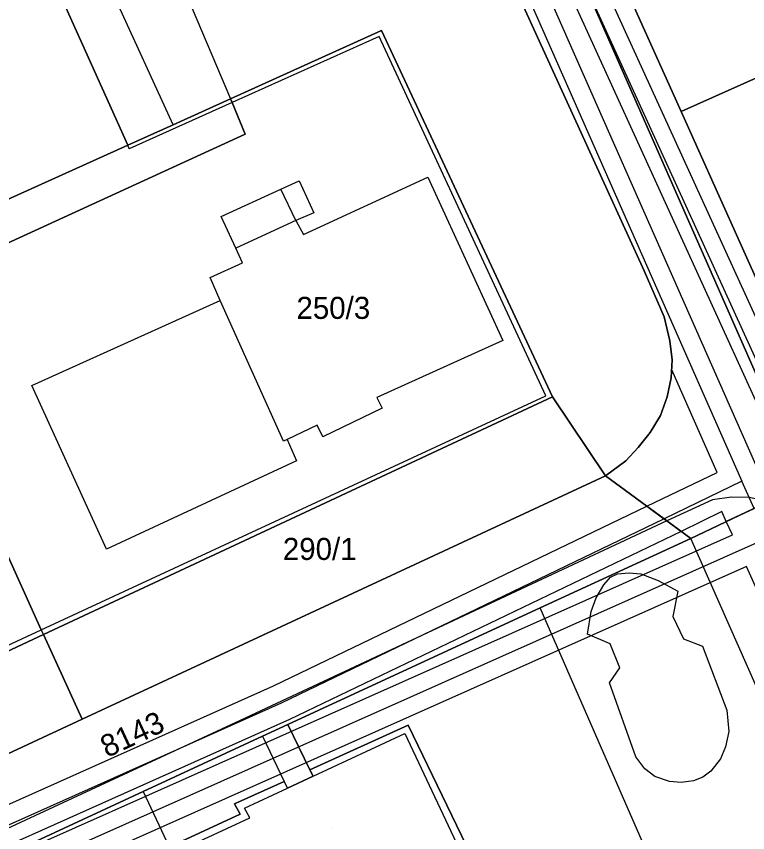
# Model space of a CAD drawing. Extents: x -264070 to -262271, y -1238894 to -1238141.
# Drawn here: x -263399.4 to -263333.1, y -1238650.2 to -1238576.2 of the extents above; entities that cross this region are included whole.
import ezdxf

# ---------------------------------------------------------------- set-up
doc = ezdxf.new("R2010")
doc.units = 0
for name, color, linetype in [('body_kn', 7, 'Continuous'), ('kladpar_druhypozemkov', 7, 'Continuous'), ('kladpar_hranice', 7, 'Continuous'), ('kladpar_parcelnecisla', 7, 'Continuous'), ('kladpar_plochy', 7, 'Continuous'), ('tarchy_linie', 7, 'Continuous'), ('zappar_hrandruhpozemk', 7, 'Continuous')]:
    doc.layers.add(name, color=color, linetype=linetype)

msp = doc.modelspace()

# ---------------------------------------------------------------- linework, layer by layer
at = {"layer": 'body_kn'}
for p, q in [((-263366.32, -1238577.45), (-263366.32, -1238577.45)), ((-263366.32, -1238577.45), (-263366.32, -1238577.45)), ((-263366.55, -1238578.01), (-263366.55, -1238578.01)), ((-263380.02, -1238583.64), (-263380.02, -1238583.64)), ((-263379.88, -1238583.99), (-263379.88, -1238583.99)), ((-263379.88, -1238583.99), (-263379.88, -1238583.99)), ((-263339.17, -1238584.79), (-263339.17, -1238584.79)), ((-263385.23, -1238586), (-263385.23, -1238586)), ((-263385.23, -1238586), (-263385.23, -1238586)), ((-263378.68, -1238586.85), (-263378.68, -1238586.85)), ((-263389.34, -1238587.86), (-263389.34, -1238587.86)), ((-263389.2, -1238588.18), (-263389.2, -1238588.18)), ((-263362.14, -1238590.75), (-263362.14, -1238590.75)), ((-263373.8, -1238591.08), (-263373.8, -1238591.08)), ((-263375.46, -1238591.85), (-263375.46, -1238591.85)), ((-263380.88, -1238594.33), (-263380.88, -1238594.33)), ((-263372.48, -1238593.99), (-263372.48, -1238593.99)), ((-263374.1, -1238594.68), (-263374.1, -1238594.68)), ((-263374.1, -1238594.68), (-263374.1, -1238594.68)), ((-263373.39, -1238595.97), (-263373.39, -1238595.97)), ((-263379.55, -1238597.2), (-263379.55, -1238597.2)), ((-263378.94, -1238598.53), (-263378.94, -1238598.53)), ((-263342.52, -1238599.26), (-263342.52, -1238599.26)), ((-263381.88, -1238599.87), (-263381.88, -1238599.87)), ((-263380.95, -1238601.94), (-263380.95, -1238601.94)), ((-263380.95, -1238601.94), (-263380.95, -1238601.94)), ((-263340.7, -1238603.43), (-263340.7, -1238603.43)), ((-263355.34, -1238605.57), (-263355.34, -1238605.57)), ((-263340.19, -1238605.62), (-263340.19, -1238605.62)), ((-263339.96, -1238607.33), (-263339.96, -1238607.33)), ((-263340.01, -1238608.25), (-263340.01, -1238608.25)), ((-263340.05, -1238608.98), (-263340.05, -1238608.98)), ((-263398.05, -1238609.67), (-263398.05, -1238609.67)), ((-263398.05, -1238609.67), (-263398.05, -1238609.67)), ((-263366.74, -1238610.76), (-263366.74, -1238610.76)), ((-263351.42, -1238610.59), (-263351.42, -1238610.59)), ((-263350.81, -1238610.69), (-263350.81, -1238610.69)), ((-263340.41, -1238610.69), (-263340.41, -1238610.69)), ((-263366.26, -1238611.72), (-263366.26, -1238611.72)), ((-263341.02, -1238612.39), (-263341.02, -1238612.39)), ((-263372.17, -1238613.26), (-263372.17, -1238613.26)), ((-263374.88, -1238614.56), (-263374.88, -1238614.56)), ((-263374.88, -1238614.56), (-263374.88, -1238614.56)), ((-263371.66, -1238614.31), (-263371.66, -1238614.31)), ((-263341.98, -1238613.92), (-263341.98, -1238613.92)), ((-263375.23, -1238614.72), (-263375.23, -1238614.72)), ((-263343.06, -1238615.3), (-263343.06, -1238615.3)), ((-263374.04, -1238616.51), (-263374.04, -1238616.51)), ((-263344.17, -1238616.49), (-263344.17, -1238616.49)), ((-263335.9, -1238617.55), (-263335.9, -1238617.55)), ((-263346.03, -1238617.87), (-263346.03, -1238617.87)), ((-263333.64, -1238618.35), (-263333.64, -1238618.35)), ((-263334.58, -1238619.79), (-263334.58, -1238619.79)), ((-263336.32, -1238620.03), (-263336.32, -1238620.03)), ((-263342.27, -1238620.62), (-263342.27, -1238620.62)), ((-263335.46, -1238621.11), (-263335.46, -1238621.11)), ((-263340.72, -1238621.76), (-263340.72, -1238621.76)), ((-263340.71, -1238621.76), (-263340.71, -1238621.76)), ((-263340.45, -1238621.95), (-263340.45, -1238621.95)), ((-263340.45, -1238621.95), (-263340.45, -1238621.95)), ((-263335.06, -1238622.01), (-263335.06, -1238622.01)), ((-263339.17, -1238622.9), (-263339.17, -1238622.9)), ((-263339.16, -1238622.9), (-263339.16, -1238622.9)), ((-263334.51, -1238623.22), (-263334.51, -1238623.22)), ((-263338.28, -1238623.55), (-263338.28, -1238623.55)), ((-263391.26, -1238624.5), (-263391.26, -1238624.5)), ((-263333.22, -1238626.09), (-263333.22, -1238626.09)), ((-263345.55, -1238627.04), (-263345.55, -1238627.04)), ((-263344.92, -1238626.74), (-263344.92, -1238626.74)), ((-263344.92, -1238626.74), (-263344.92, -1238626.74)), ((-263343.87, -1238626.65), (-263343.87, -1238626.65)), ((-263342.82, -1238626.74), (-263342.82, -1238626.74)), ((-263346.18, -1238627.76), (-263346.18, -1238627.76)), ((-263341.23, -1238627.35), (-263341.23, -1238627.35)), ((-263339.46, -1238628.31), (-263339.46, -1238628.31)), ((-263346.87, -1238628.92), (-263346.87, -1238628.92)), ((-263351.94, -1238629.84), (-263351.94, -1238629.84)), ((-263347.32, -1238630.18), (-263347.32, -1238630.18)), ((-263339.92, -1238630.62), (-263339.92, -1238630.62)), ((-263397.18, -1238631.82), (-263397.18, -1238631.82)), ((-263397.18, -1238631.82), (-263397.18, -1238631.82)), ((-263396.98, -1238632.25), (-263396.98, -1238632.25)), ((-263396.98, -1238632.25), (-263396.98, -1238632.25)), ((-263347.65, -1238632.22), (-263347.65, -1238632.22)), ((-263345.59, -1238633.09), (-263345.59, -1238633.09)), ((-263338.93, -1238632.66), (-263338.93, -1238632.66)), ((-263337.23, -1238633.32), (-263337.23, -1238633.32)), ((-263382.28, -1238634.72), (-263382.28, -1238634.72)), ((-263382.28, -1238634.72), (-263382.28, -1238634.72)), ((-263344.72, -1238635.28), (-263344.72, -1238635.28)), ((-263345.66, -1238636.63), (-263345.66, -1238636.63)), ((-263376.11, -1238636.9), (-263376.11, -1238636.9)), ((-263375.39, -1238638.44), (-263375.39, -1238638.44)), ((-263335.02, -1238639.11), (-263335.02, -1238639.11)), ((-263393.49, -1238639.95), (-263393.49, -1238639.95)), ((-263379.16, -1238640.07), (-263379.16, -1238640.07)), ((-263374.82, -1238640.43), (-263374.82, -1238640.43)), ((-263374.67, -1238639.98), (-263374.67, -1238639.98)), ((-263363.91, -1238640.47), (-263363.91, -1238640.47)), ((-263364.22, -1238641.23), (-263364.22, -1238641.23)), ((-263334.82, -1238641.06), (-263334.82, -1238641.06)), ((-263377.12, -1238641.49), (-263377.12, -1238641.49)), ((-263377.12, -1238641.49), (-263377.12, -1238641.49)), ((-263335.15, -1238642.44), (-263335.15, -1238642.44)), ((-263343.27, -1238643.35), (-263343.27, -1238643.35)), ((-263335.6, -1238643.54), (-263335.6, -1238643.54)), ((-263372.83, -1238644.53), (-263372.83, -1238644.53)), ((-263342.44, -1238644.43), (-263342.44, -1238644.43)), ((-263336.47, -1238644.65), (-263336.47, -1238644.65)), ((-263375.15, -1238645.58), (-263375.15, -1238645.58)), ((-263375.15, -1238645.58), (-263375.15, -1238645.58)), ((-263372.54, -1238645.11), (-263372.54, -1238645.11)), ((-263372.54, -1238645.11), (-263372.54, -1238645.11)), ((-263341.54, -1238645.15), (-263341.54, -1238645.15)), ((-263340.22, -1238645.6), (-263340.22, -1238645.6)), ((-263339.17, -1238645.69), (-263339.17, -1238645.69)), ((-263338.03, -1238645.52), (-263338.03, -1238645.52)), ((-263337.19, -1238645.19), (-263337.19, -1238645.19)), ((-263374.86, -1238646.19), (-263374.86, -1238646.19)), ((-263387.94, -1238646.5), (-263387.94, -1238646.5)), ((-263387.94, -1238646.5), (-263387.94, -1238646.5)), ((-263379.66, -1238647.63), (-263379.66, -1238647.63)), ((-263379.15, -1238648.56), (-263379.15, -1238648.56)), ((-263378.74, -1238648), (-263378.74, -1238648)), ((-263378.26, -1238648.9), (-263378.26, -1238648.9)), ((-263378.26, -1238648.9), (-263378.26, -1238648.9))]:
    msp.add_line(p, q, dxfattribs=at)
at = {"layer": 'kladpar_druhypozemkov'}
for p, q in [((-263370.26, -1238601.17), (-263370.26, -1238601.17)), ((-263371.72, -1238623.48), (-263371.72, -1238623.48)), ((-263389.88, -1238640.69), (-263389.88, -1238640.69)), ((-263370.9, -1238649.82), (-263370.9, -1238649.82))]:
    msp.add_line(p, q, dxfattribs=at)
at = {"layer": 'kladpar_hranice'}
for points in [[(-263331.37, -1238620.25), (-263338.28, -1238623.55), (-263340.45, -1238621.95), (-263346.03, -1238617.87), (-263344.17, -1238616.49), (-263343.06, -1238615.3), (-263341.98, -1238613.92), (-263341.02, -1238612.39), (-263340.41, -1238610.69), (-263340.05, -1238608.98), (-263339.96, -1238607.33), (-263340.19, -1238605.62), (-263340.7, -1238603.43), (-263342.52, -1238599.26), (-263361.71, -1238557.15), (-263362.74, -1238554.9), (-263365.35, -1238549.17), (-263370.54, -1238537.78), (-263373.07, -1238532.26), (-263374.18, -1238529.81), (-263394.31, -1238484.87)], [(-263372.34, -1238519.45), (-263367.45, -1238529.86), (-263357.16, -1238552.66), (-263352.39, -1238563.1), (-263327.96, -1238618.63)], [(-263415.77, -1238529.17), (-263406.33, -1238550.04), (-263402.47, -1238548.32), (-263399.12, -1238555.65), (-263398.13, -1238557.82), (-263394.67, -1238565.38), (-263398.65, -1238567.15), (-263389.34, -1238587.86), (-263423.21, -1238603.17), (-263421.51, -1238606.92), (-263420.97, -1238606.68), (-263420.38, -1238607.97), (-263420.91, -1238608.26), (-263420.75, -1238608.61), (-263420, -1238610.28)], [(-263327.96, -1238618.63), (-263352.39, -1238563.1), (-263352.44, -1238561.9), (-263352.35, -1238560.79), (-263351.99, -1238559.74), (-263351.45, -1238558.9), (-263350.55, -1238558.13), (-263349.5, -1238557.41), (-263336.17, -1238551.45), (-263325.54, -1238546.7)], [(-263332.71, -1238557.83), (-263333.7, -1238555.83), (-263334.21, -1238556.05), (-263335.29, -1238556.53), (-263349.09, -1238562.68), (-263348.76, -1238563.41), (-263339.17, -1238584.79), (-263330.42, -1238604.27)], [(-263333.24, -1238558.06), (-263333.03, -1238558.51), (-263330.14, -1238564.53), (-263329.82, -1238565.18), (-263331.86, -1238566.17), (-263326.11, -1238578.98), (-263339.17, -1238584.79), (-263348.76, -1238563.41), (-263349.09, -1238562.68), (-263335.29, -1238556.53), (-263334.21, -1238556.05), (-263333.91, -1238556.68), (-263333.24, -1238558.06)], [(-263361.71, -1238557.15), (-263342.52, -1238599.26), (-263340.7, -1238603.43), (-263340.19, -1238605.62), (-263339.96, -1238607.33), (-263340.05, -1238608.98), (-263340.41, -1238610.69), (-263341.02, -1238612.39), (-263341.98, -1238613.92), (-263343.06, -1238615.3), (-263344.17, -1238616.49), (-263346.03, -1238617.87), (-263350.81, -1238610.69), (-263366.32, -1238577.45), (-263380.02, -1238583.64), (-263385.23, -1238586), (-263389.34, -1238587.86), (-263398.65, -1238567.15)], [(-263366.32, -1238577.45), (-263350.81, -1238610.69), (-263396.98, -1238632.25), (-263397.18, -1238631.82), (-263405.88, -1238612.62), (-263402.65, -1238611.14), (-263407.66, -1238600.13), (-263378.68, -1238586.85), (-263379.88, -1238583.99), (-263380.02, -1238583.64), (-263366.32, -1238577.45)], [(-263326.11, -1238578.98), (-263317.42, -1238598.31), (-263330.42, -1238604.27), (-263339.17, -1238584.79), (-263326.11, -1238578.98)], [(-263423.21, -1238603.17), (-263389.34, -1238587.86), (-263385.23, -1238586), (-263380.02, -1238583.64), (-263379.88, -1238583.99), (-263378.68, -1238586.85), (-263407.66, -1238600.13), (-263402.65, -1238611.14), (-263405.88, -1238612.62), (-263415.22, -1238616.89), (-263415.12, -1238617.12), (-263414.83, -1238617.77), (-263416.3, -1238618.44), (-263416.81, -1238617.32), (-263413.68, -1238615.9), (-263417.55, -1238607.16), (-263420.75, -1238608.61), (-263420.91, -1238608.26), (-263420.38, -1238607.97), (-263420.97, -1238606.68), (-263421.51, -1238606.92), (-263423.21, -1238603.17)], [(-263396.98, -1238632.25), (-263350.81, -1238610.69), (-263346.03, -1238617.87), (-263382.28, -1238634.72), (-263393.49, -1238639.95), (-263396.98, -1238632.25)], [(-263397.18, -1238631.82), (-263396.98, -1238632.25), (-263406.24, -1238636.57), (-263406.45, -1238636.12), (-263409.88, -1238628.6), (-263403.29, -1238625.62), (-263408.48, -1238614.21), (-263415.12, -1238617.12), (-263415.22, -1238616.89), (-263405.88, -1238612.62), (-263397.18, -1238631.82)], [(-263382.28, -1238634.72), (-263346.03, -1238617.87), (-263340.45, -1238621.95), (-263338.28, -1238623.55), (-263351.94, -1238629.84), (-263374.82, -1238640.43), (-263377.12, -1238641.49), (-263387.94, -1238646.5), (-263397.65, -1238651)], [(-263355.58, -1238657.76), (-263363.91, -1238640.47), (-263372.83, -1238644.53), (-263374.82, -1238640.43), (-263351.94, -1238629.84), (-263338.28, -1238623.55), (-263331.37, -1238620.25), (-263327.96, -1238618.63), (-263321.75, -1238632.84)], [(-263430.51, -1238653.77), (-263433.65, -1238646.94), (-263429.26, -1238644.92), (-263430.01, -1238643.29), (-263428.97, -1238642.82), (-263427.37, -1238646.44), (-263406.24, -1238636.57), (-263396.98, -1238632.25), (-263393.49, -1238639.95), (-263433.37, -1238658.55)], [(-263433.37, -1238658.55), (-263393.49, -1238639.95), (-263382.28, -1238634.72)], [(-263397.65, -1238651), (-263387.94, -1238646.5), (-263377.12, -1238641.49), (-263374.82, -1238640.43), (-263372.83, -1238644.53), (-263372.54, -1238645.11), (-263374.86, -1238646.19), (-263375.15, -1238645.58), (-263379.66, -1238647.63), (-263379.15, -1238648.56), (-263384.83, -1238651.18)], [(-263375.15, -1238645.58), (-263374.86, -1238646.19), (-263372.54, -1238645.11), (-263372.83, -1238644.53), (-263363.91, -1238640.47), (-263355.58, -1238657.76), (-263367.69, -1238663.47), (-263368.15, -1238663.69), (-263370.54, -1238658.44), (-263372.28, -1238659.28), (-263371.98, -1238659.88), (-263379.14, -1238663.25), (-263379.43, -1238662.64), (-263384.54, -1238651.79), (-263384.83, -1238651.18), (-263379.15, -1238648.56), (-263379.66, -1238647.63), (-263375.15, -1238645.58)]]:
    msp.add_lwpolyline(points, dxfattribs=at)
at = {"layer": 'kladpar_plochy'}
for points in [[(-263331.37, -1238620.25), (-263338.28, -1238623.55), (-263340.45, -1238621.95), (-263346.03, -1238617.87), (-263344.17, -1238616.49), (-263343.06, -1238615.3), (-263341.98, -1238613.92), (-263341.02, -1238612.39), (-263340.41, -1238610.69), (-263340.05, -1238608.98), (-263339.96, -1238607.33), (-263340.19, -1238605.62), (-263340.7, -1238603.43), (-263342.52, -1238599.26), (-263361.71, -1238557.15), (-263362.74, -1238554.9), (-263365.35, -1238549.17), (-263370.54, -1238537.78), (-263373.07, -1238532.26), (-263374.18, -1238529.81), (-263394.31, -1238484.87)], [(-263372.34, -1238519.45), (-263367.45, -1238529.86), (-263357.16, -1238552.66), (-263352.39, -1238563.1), (-263327.96, -1238618.63)], [(-263327.96, -1238618.63), (-263352.39, -1238563.1), (-263352.44, -1238561.9), (-263352.35, -1238560.79), (-263351.99, -1238559.74), (-263351.45, -1238558.9), (-263350.55, -1238558.13), (-263349.5, -1238557.41), (-263336.17, -1238551.45), (-263325.54, -1238546.7)], [(-263402.47, -1238548.32), (-263399.12, -1238555.65), (-263398.13, -1238557.82), (-263394.67, -1238565.38), (-263398.65, -1238567.15), (-263389.34, -1238587.86), (-263423.21, -1238603.17)], [(-263332.71, -1238557.83), (-263333.7, -1238555.83), (-263334.21, -1238556.05), (-263335.29, -1238556.53), (-263349.09, -1238562.68), (-263348.76, -1238563.41), (-263339.17, -1238584.79), (-263330.42, -1238604.27)], [(-263361.71, -1238557.15), (-263342.52, -1238599.26), (-263340.7, -1238603.43), (-263340.19, -1238605.62), (-263339.96, -1238607.33), (-263340.05, -1238608.98), (-263340.41, -1238610.69), (-263341.02, -1238612.39), (-263341.98, -1238613.92), (-263343.06, -1238615.3), (-263344.17, -1238616.49), (-263346.03, -1238617.87), (-263350.81, -1238610.69), (-263366.32, -1238577.45), (-263380.02, -1238583.64), (-263385.23, -1238586), (-263389.34, -1238587.86), (-263398.65, -1238567.15)], [(-263433.37, -1238658.55), (-263393.49, -1238639.95), (-263382.28, -1238634.72), (-263346.03, -1238617.87), (-263340.45, -1238621.95), (-263338.28, -1238623.55), (-263351.94, -1238629.84), (-263374.82, -1238640.43), (-263377.12, -1238641.49), (-263387.94, -1238646.5), (-263397.65, -1238651)], [(-263355.58, -1238657.76), (-263363.91, -1238640.47), (-263372.83, -1238644.53), (-263374.82, -1238640.43), (-263351.94, -1238629.84), (-263338.28, -1238623.55), (-263331.37, -1238620.25)], [(-263430.51, -1238653.77), (-263433.65, -1238646.94), (-263429.26, -1238644.92), (-263430.01, -1238643.29), (-263428.97, -1238642.82), (-263427.37, -1238646.44), (-263406.24, -1238636.57), (-263396.98, -1238632.25), (-263393.49, -1238639.95), (-263433.37, -1238658.55)], [(-263397.65, -1238651), (-263387.94, -1238646.5), (-263377.12, -1238641.49), (-263374.82, -1238640.43), (-263372.83, -1238644.53), (-263372.54, -1238645.11), (-263374.86, -1238646.19), (-263375.15, -1238645.58), (-263379.66, -1238647.63), (-263379.15, -1238648.56), (-263384.83, -1238651.18)]]:
    msp.add_lwpolyline(points, dxfattribs=at)
for points in [[(-263333.24, -1238558.06), (-263333.03, -1238558.51), (-263330.14, -1238564.53), (-263329.82, -1238565.18), (-263331.86, -1238566.17), (-263326.11, -1238578.98), (-263339.17, -1238584.79), (-263348.76, -1238563.41), (-263349.09, -1238562.68), (-263335.29, -1238556.53), (-263334.21, -1238556.05), (-263333.91, -1238556.68)], [(-263366.32, -1238577.45), (-263350.81, -1238610.69), (-263396.98, -1238632.25), (-263397.18, -1238631.82), (-263405.88, -1238612.62), (-263402.65, -1238611.14), (-263407.66, -1238600.13), (-263378.68, -1238586.85), (-263379.88, -1238583.99), (-263380.02, -1238583.64)], [(-263326.11, -1238578.98), (-263317.42, -1238598.31), (-263330.42, -1238604.27), (-263339.17, -1238584.79)], [(-263423.21, -1238603.17), (-263389.34, -1238587.86), (-263385.23, -1238586), (-263380.02, -1238583.64), (-263379.88, -1238583.99), (-263378.68, -1238586.85), (-263407.66, -1238600.13), (-263402.65, -1238611.14), (-263405.88, -1238612.62), (-263415.22, -1238616.89), (-263415.12, -1238617.12), (-263414.83, -1238617.77), (-263416.3, -1238618.44), (-263416.81, -1238617.32), (-263413.68, -1238615.9), (-263417.55, -1238607.16), (-263420.75, -1238608.61), (-263420.91, -1238608.26), (-263420.38, -1238607.97), (-263420.97, -1238606.68), (-263421.51, -1238606.92)], [(-263396.98, -1238632.25), (-263350.81, -1238610.69), (-263346.03, -1238617.87), (-263382.28, -1238634.72), (-263393.49, -1238639.95)], [(-263397.18, -1238631.82), (-263396.98, -1238632.25), (-263406.24, -1238636.57), (-263406.45, -1238636.12), (-263409.88, -1238628.6), (-263403.29, -1238625.62), (-263408.48, -1238614.21), (-263415.12, -1238617.12), (-263415.22, -1238616.89), (-263405.88, -1238612.62)], [(-263375.15, -1238645.58), (-263374.86, -1238646.19), (-263372.54, -1238645.11), (-263372.83, -1238644.53), (-263363.91, -1238640.47), (-263355.58, -1238657.76), (-263367.69, -1238663.47), (-263368.15, -1238663.69), (-263370.54, -1238658.44), (-263372.28, -1238659.28), (-263371.98, -1238659.88), (-263379.14, -1238663.25), (-263379.43, -1238662.64), (-263384.54, -1238651.79), (-263384.83, -1238651.18), (-263379.15, -1238648.56), (-263379.66, -1238647.63)]]:
    msp.add_lwpolyline(points, close=True, dxfattribs=at)
at = {"layer": 'tarchy_linie'}
msp.add_line((-263332.53, -1238620.81), (-263333.64, -1238618.35), dxfattribs=at)
for points in [[(-263404.7, -1238469.74), (-263396.84, -1238466.23), (-263370.17, -1238523.18), (-263297.77, -1238491.54), (-263283.79, -1238523.45), (-263356.33, -1238554.75), (-263326.06, -1238621.17)], [(-263398.07, -1238472.01), (-263375, -1238524.71), (-263372.42, -1238530.25), (-263364.87, -1238547.35), (-263359.02, -1238560.82), (-263333.64, -1238618.35), (-263340.71, -1238621.76)], [(-263332.53, -1238620.81), (-263335.06, -1238622.01), (-263335.46, -1238621.11), (-263339.16, -1238622.9), (-263340.45, -1238621.95), (-263340.71, -1238621.76), (-263342.27, -1238620.62), (-263335.9, -1238617.55), (-263340.01, -1238608.25), (-263339.96, -1238607.33), (-263340.19, -1238605.62), (-263340.7, -1238603.43), (-263342.52, -1238599.26), (-263361.71, -1238557.15), (-263362.74, -1238554.9), (-263365.35, -1238549.17), (-263370.54, -1238537.78), (-263373.07, -1238532.26), (-263374.18, -1238529.81), (-263376.14, -1238525.44), (-263394.31, -1238484.87)], [(-263321.06, -1238545.66), (-263352.37, -1238559.7), (-263324.62, -1238620.52)], [(-263328.75, -1238619.01), (-263355.2, -1238560.97), (-263356.74, -1238561.66), (-263332.04, -1238617.64)], [(-263447.31, -1238673.47), (-263334.51, -1238623.22), (-263335.06, -1238622.01), (-263332.53, -1238620.81)], [(-263423.1, -1238657.93), (-263376.11, -1238636.9), (-263342.27, -1238620.62), (-263340.72, -1238621.76), (-263340.45, -1238621.95), (-263339.17, -1238622.9), (-263374.67, -1238639.98), (-263421.72, -1238661.03), (-263423.1, -1238657.93)], [(-263326.72, -1238621.46), (-263446.57, -1238674.87), (-263432.86, -1238704.96)], [(-263421.04, -1238658.87), (-263375.39, -1238638.44), (-263340.72, -1238621.76)], [(-263323.73, -1238647.18), (-263333.22, -1238626.09), (-263444.51, -1238675.68)]]:
    msp.add_lwpolyline(points, dxfattribs=at)
at = {"layer": 'zappar_hrandruhpozemk'}
for p, q in [((-263389.83, -1238560.54), (-263380.02, -1238583.64)), ((-263385.23, -1238586), (-263394.67, -1238565.38)), ((-263366.55, -1238578.01), (-263379.88, -1238583.99)), ((-263379.88, -1238583.99), (-263389.2, -1238588.18)), ((-263389.2, -1238588.18), (-263389.34, -1238587.86)), ((-263374.1, -1238594.68), (-263375.46, -1238591.85)), ((-263374.1, -1238594.68), (-263379.55, -1238597.2)), ((-263398.05, -1238609.67), (-263380.95, -1238601.94)), ((-263375.23, -1238614.72), (-263380.95, -1238601.94)), ((-263336.32, -1238620.03), (-263340.45, -1238621.95)), ((-263340.45, -1238621.95), (-263379.16, -1238640.07)), ((-263323.98, -1238655.89), (-263338.28, -1238623.55)), ((-263337.88, -1238661.95), (-263351.94, -1238629.84)), ((-263406.45, -1238636.12), (-263397.18, -1238631.82)), ((-263379.16, -1238640.07), (-263437.18, -1238667)), ((-263372.54, -1238645.11), (-263364.22, -1238641.23)), ((-263377.12, -1238641.49), (-263375.15, -1238645.58)), ((-263338.03, -1238645.52), (-263339.17, -1238645.69)), ((-263387.94, -1238646.5), (-263385.58, -1238651.51))]:
    msp.add_line(p, q, dxfattribs=at)
for points in [[(-263397.18, -1238631.82), (-263351.42, -1238610.59), (-263366.55, -1238578.01)], [(-263380.95, -1238601.94), (-263381.88, -1238599.87), (-263378.94, -1238598.53), (-263379.55, -1238597.2), (-263380.88, -1238594.33), (-263375.46, -1238591.85), (-263373.8, -1238591.08), (-263372.48, -1238593.99), (-263374.1, -1238594.68), (-263373.39, -1238595.97), (-263362.14, -1238590.75), (-263355.34, -1238605.57), (-263366.74, -1238610.76), (-263366.26, -1238611.72), (-263371.66, -1238614.31), (-263372.17, -1238613.26), (-263374.88, -1238614.56), (-263375.23, -1238614.72)], [(-263374.88, -1238614.56), (-263374.04, -1238616.51), (-263391.26, -1238624.5), (-263398.05, -1238609.67)], [(-263330.81, -1238620.49), (-263331.37, -1238620.25), (-263331.73, -1238620.1), (-263332.99, -1238619.82), (-263334.58, -1238619.79), (-263336.32, -1238620.03)], [(-263339.17, -1238645.69), (-263340.22, -1238645.6), (-263341.54, -1238645.15), (-263342.44, -1238644.43), (-263343.27, -1238643.35), (-263345.66, -1238636.63), (-263344.72, -1238635.28), (-263345.59, -1238633.09), (-263347.65, -1238632.22), (-263347.32, -1238630.18), (-263346.87, -1238628.92), (-263346.18, -1238627.76), (-263345.55, -1238627.04), (-263344.92, -1238626.74)], [(-263344.92, -1238626.74), (-263343.87, -1238626.65), (-263342.82, -1238626.74), (-263341.23, -1238627.35), (-263339.46, -1238628.31), (-263339.92, -1238630.62), (-263338.93, -1238632.66), (-263337.23, -1238633.32), (-263335.02, -1238639.11), (-263334.82, -1238641.06), (-263335.15, -1238642.44), (-263335.6, -1238643.54), (-263336.47, -1238644.65), (-263337.19, -1238645.19), (-263338.03, -1238645.52)], [(-263364.22, -1238641.23), (-263356.61, -1238657.43), (-263367.92, -1238662.68)], [(-263378.26, -1238648.9), (-263378.74, -1238648), (-263374.86, -1238646.19)], [(-263402.31, -1238659.96), (-263398.13, -1238658.04), (-263394.18, -1238656.22), (-263392.32, -1238655.37), (-263390.82, -1238654.68), (-263388.85, -1238653.77), (-263384.54, -1238651.79), (-263378.26, -1238648.9)], [(-263388.85, -1238653.77), (-263384.54, -1238651.79), (-263378.26, -1238648.9)]]:
    msp.add_lwpolyline(points, dxfattribs=at)

# ---------------------------------------------------------------- texts
at = {"layer": 'kladpar_parcelnecisla'}
for s, p in [('250/3', (-263374.045, -1238603.62)), ('290/1', (-263375.278, -1238625.49))]:
    msp.add_text(s, height=2, dxfattribs=at).set_placement(p)
msp.add_text('8143', height=2, rotation=25, dxfattribs=at).set_placement((-263391.216, -1238643.464))

doc.saveas('drawing.dxf')
